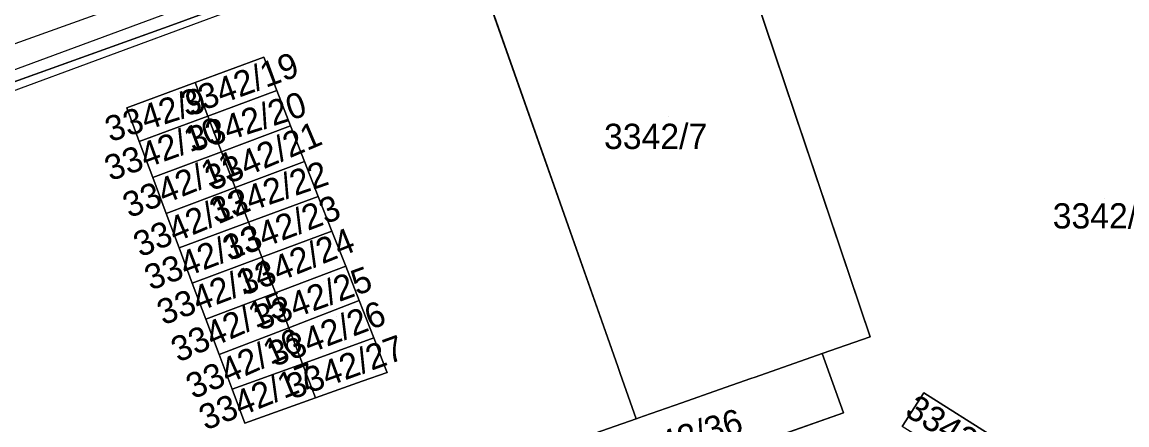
# Model space of a CAD drawing. Extents: x -264070 to -262271, y -1238894 to -1238141.
# Drawn here: x -262498.2 to -262410.7, y -1238450.8 to -1238418.9 of the extents above; entities that cross this region are included whole.
import ezdxf

# ---------------------------------------------------------------- set-up
doc = ezdxf.new("R2010")
doc.units = 0
for name, color, linetype in [('body_kn', 7, 'Continuous'), ('kladpar_druhypozemkov', 7, 'Continuous'), ('kladpar_hranice', 7, 'Continuous'), ('kladpar_parcelnecisla', 7, 'Continuous'), ('kladpar_plochy', 7, 'Continuous'), ('tarchy_linie', 7, 'Continuous'), ('zappar_hrandruhpozemk', 7, 'Continuous')]:
    doc.layers.add(name, color=color, linetype=linetype)

msp = doc.modelspace()

# ---------------------------------------------------------------- linework, layer by layer
at = {"layer": 'body_kn'}
for p, q in [((-262486.36, -1238419.13), (-262486.36, -1238419.13)), ((-262479.07, -1238421.68), (-262479.07, -1238421.68)), ((-262479.07, -1238421.68), (-262479.07, -1238421.68)), ((-262484.5, -1238423.68), (-262484.5, -1238423.68)), ((-262484.5, -1238423.68), (-262484.5, -1238423.68)), ((-262478.03, -1238424.32), (-262478.03, -1238424.32)), ((-262478.03, -1238424.32), (-262478.03, -1238424.32)), ((-262489.93, -1238425.68), (-262489.93, -1238425.68)), ((-262483.49, -1238426.34), (-262483.49, -1238426.34)), ((-262483.49, -1238426.34), (-262483.49, -1238426.34)), ((-262476.94, -1238427.12), (-262476.94, -1238427.12)), ((-262476.94, -1238427.12), (-262476.94, -1238427.12)), ((-262488.93, -1238428.35), (-262488.93, -1238428.35)), ((-262482.41, -1238429.17), (-262482.41, -1238429.17)), ((-262482.41, -1238429.17), (-262482.41, -1238429.17)), ((-262475.83, -1238429.93), (-262475.83, -1238429.93)), ((-262475.83, -1238429.93), (-262475.83, -1238429.93)), ((-262487.86, -1238431.21), (-262487.86, -1238431.21)), ((-262481.33, -1238432), (-262481.33, -1238432)), ((-262481.33, -1238432), (-262481.33, -1238432)), ((-262474.74, -1238432.71), (-262474.74, -1238432.71)), ((-262474.74, -1238432.71), (-262474.74, -1238432.71)), ((-262486.79, -1238434.06), (-262486.79, -1238434.06)), ((-262480.28, -1238434.75), (-262480.28, -1238434.75)), ((-262480.28, -1238434.75), (-262480.28, -1238434.75)), ((-262473.66, -1238435.46), (-262473.66, -1238435.46)), ((-262473.66, -1238435.46), (-262473.66, -1238435.46)), ((-262485.77, -1238436.78), (-262485.77, -1238436.78)), ((-262479.22, -1238437.53), (-262479.22, -1238437.53)), ((-262479.22, -1238437.53), (-262479.22, -1238437.53)), ((-262472.57, -1238438.24), (-262472.57, -1238438.24)), ((-262472.57, -1238438.24), (-262472.57, -1238438.24)), ((-262484.73, -1238439.58), (-262484.73, -1238439.58)), ((-262478.14, -1238440.35), (-262478.14, -1238440.35)), ((-262478.14, -1238440.35), (-262478.14, -1238440.35)), ((-262471.5, -1238440.96), (-262471.5, -1238440.96)), ((-262471.5, -1238440.96), (-262471.5, -1238440.96)), ((-262483.65, -1238442.44), (-262483.65, -1238442.44)), ((-262477.09, -1238443.11), (-262477.09, -1238443.11)), ((-262477.09, -1238443.11), (-262477.09, -1238443.11)), ((-262431, -1238443.83), (-262431, -1238443.83)), ((-262470.35, -1238443.92), (-262470.35, -1238443.92)), ((-262470.35, -1238443.92), (-262470.35, -1238443.92)), ((-262482.61, -1238445.23), (-262482.61, -1238445.23)), ((-262434.8, -1238445.16), (-262434.8, -1238445.16)), ((-262434.8, -1238445.16), (-262434.8, -1238445.16)), ((-262476, -1238445.97), (-262476, -1238445.97)), ((-262476, -1238445.97), (-262476, -1238445.97)), ((-262469.67, -1238445.65), (-262469.67, -1238445.65)), ((-262451.01, -1238446.19), (-262451.01, -1238446.19)), ((-262469.35, -1238446.47), (-262469.35, -1238446.47)), ((-262469.28, -1238446.65), (-262469.28, -1238446.65)), ((-262450.81, -1238446.75), (-262450.81, -1238446.75)), ((-262440.45, -1238447.14), (-262440.45, -1238447.14)), ((-262440.12, -1238447.03), (-262440.12, -1238447.03)), ((-262481.57, -1238447.99), (-262481.57, -1238447.99)), ((-262471.26, -1238447.36), (-262471.26, -1238447.36)), ((-262442.94, -1238448.02), (-262442.94, -1238448.02)), ((-262474.96, -1238448.68), (-262474.96, -1238448.68)), ((-262445.94, -1238449.07), (-262445.94, -1238449.07)), ((-262426.74, -1238448.28), (-262426.74, -1238448.28)), ((-262433.12, -1238449.87), (-262433.12, -1238449.87)), ((-262480.56, -1238450.68), (-262480.56, -1238450.68)), ((-262449.55, -1238450.34), (-262449.55, -1238450.34)), ((-262448.96, -1238450.13), (-262448.96, -1238450.13))]:
    msp.add_line(p, q, dxfattribs=at)
at = {"layer": 'kladpar_druhypozemkov'}
for p, q in [((-262480.69, -1238422.76), (-262480.69, -1238422.76)), ((-262485.79, -1238424.61), (-262485.79, -1238424.61)), ((-262479.76, -1238425.58), (-262479.76, -1238425.58)), ((-262447, -1238426.35), (-262447, -1238426.35)), ((-262485.18, -1238427.39), (-262485.18, -1238427.39)), ((-262478.51, -1238428.42), (-262478.51, -1238428.42)), ((-262483.94, -1238430.28), (-262483.94, -1238430.28)), ((-262477.66, -1238431.06), (-262477.66, -1238431.06)), ((-262483.05, -1238433.13), (-262483.05, -1238433.13)), ((-262412.4, -1238432.85), (-262412.4, -1238432.85)), ((-262476.47, -1238433.83), (-262476.47, -1238433.83)), ((-262482.05, -1238435.94), (-262482.05, -1238435.94)), ((-262475.37, -1238436.65), (-262475.37, -1238436.65)), ((-262480.89, -1238438.62), (-262480.89, -1238438.62)), ((-262474.31, -1238439.49), (-262474.31, -1238439.49)), ((-262479.9, -1238441.43), (-262479.9, -1238441.43)), ((-262473.28, -1238442.21), (-262473.28, -1238442.21)), ((-262478.83, -1238444.33), (-262478.83, -1238444.33)), ((-262473, -1238445.59), (-262473, -1238445.59)), ((-262477.75, -1238447.07), (-262477.75, -1238447.07)), ((-262424.41, -1238450.54), (-262424.41, -1238450.54))]:
    msp.add_line(p, q, dxfattribs=at)
at = {"layer": 'kladpar_hranice'}
for points in [[(-262406.15, -1238390.21), (-262420.13, -1238395.26), (-262460.31, -1238409.58), (-262486.36, -1238419.13), (-262511.17, -1238428.04)], [(-262514.48, -1238456.3), (-262513.74, -1238447.58), (-262512.89, -1238429.33), (-262511.17, -1238428.04), (-262486.36, -1238419.13), (-262460.31, -1238409.58)], [(-262442.73, -1238408.99), (-262431, -1238443.83), (-262434.8, -1238445.16), (-262440.12, -1238447.03), (-262440.45, -1238447.14), (-262442.94, -1238448.02), (-262445.94, -1238449.07), (-262448.96, -1238450.13), (-262449.55, -1238450.34), (-262450.81, -1238446.75), (-262451.01, -1238446.19), (-262461.69, -1238415.86), (-262442.73, -1238408.99)], [(-262442.73, -1238408.99), (-262461.69, -1238415.86), (-262451.01, -1238446.19), (-262450.81, -1238446.75), (-262449.55, -1238450.34), (-262455.6, -1238452.46), (-262453.92, -1238457.17), (-262433.12, -1238449.87), (-262434.8, -1238445.16), (-262431, -1238443.83), (-262442.73, -1238408.99)], [(-262469.28, -1238446.65), (-262469.35, -1238446.47), (-262469.67, -1238445.65), (-262470.35, -1238443.92), (-262471.5, -1238440.96), (-262472.57, -1238438.24), (-262473.66, -1238435.46), (-262474.74, -1238432.71), (-262475.83, -1238429.93), (-262476.94, -1238427.12), (-262478.03, -1238424.32), (-262479.07, -1238421.68), (-262484.5, -1238423.68), (-262489.93, -1238425.68), (-262488.93, -1238428.35), (-262487.86, -1238431.21), (-262486.79, -1238434.06), (-262485.77, -1238436.78), (-262484.73, -1238439.58), (-262483.65, -1238442.44), (-262482.61, -1238445.23), (-262481.57, -1238447.99), (-262480.56, -1238450.68), (-262474.96, -1238448.68), (-262471.26, -1238447.36), (-262469.28, -1238446.65)], [(-262479.07, -1238421.68), (-262478.03, -1238424.32), (-262483.49, -1238426.34), (-262484.5, -1238423.68), (-262479.07, -1238421.68)], [(-262484.5, -1238423.68), (-262483.49, -1238426.34), (-262488.93, -1238428.35), (-262489.93, -1238425.68), (-262484.5, -1238423.68)], [(-262478.03, -1238424.32), (-262476.94, -1238427.12), (-262482.41, -1238429.17), (-262483.49, -1238426.34), (-262478.03, -1238424.32)], [(-262483.49, -1238426.34), (-262482.41, -1238429.17), (-262487.86, -1238431.21), (-262488.93, -1238428.35), (-262483.49, -1238426.34)], [(-262476.94, -1238427.12), (-262475.83, -1238429.93), (-262481.33, -1238432), (-262482.41, -1238429.17), (-262476.94, -1238427.12)], [(-262482.41, -1238429.17), (-262481.33, -1238432), (-262486.79, -1238434.06), (-262487.86, -1238431.21), (-262482.41, -1238429.17)], [(-262475.83, -1238429.93), (-262474.74, -1238432.71), (-262480.28, -1238434.75), (-262481.33, -1238432), (-262475.83, -1238429.93)], [(-262481.33, -1238432), (-262480.28, -1238434.75), (-262485.77, -1238436.78), (-262486.79, -1238434.06), (-262481.33, -1238432)], [(-262474.74, -1238432.71), (-262473.66, -1238435.46), (-262479.22, -1238437.53), (-262480.28, -1238434.75), (-262474.74, -1238432.71)], [(-262480.28, -1238434.75), (-262479.22, -1238437.53), (-262484.73, -1238439.58), (-262485.77, -1238436.78), (-262480.28, -1238434.75)], [(-262473.66, -1238435.46), (-262472.57, -1238438.24), (-262478.14, -1238440.35), (-262479.22, -1238437.53), (-262473.66, -1238435.46)], [(-262479.22, -1238437.53), (-262478.14, -1238440.35), (-262483.65, -1238442.44), (-262484.73, -1238439.58), (-262479.22, -1238437.53)], [(-262472.57, -1238438.24), (-262471.5, -1238440.96), (-262477.09, -1238443.11), (-262478.14, -1238440.35), (-262472.57, -1238438.24)], [(-262478.14, -1238440.35), (-262477.09, -1238443.11), (-262482.61, -1238445.23), (-262483.65, -1238442.44), (-262478.14, -1238440.35)], [(-262471.5, -1238440.96), (-262470.35, -1238443.92), (-262476, -1238445.97), (-262477.09, -1238443.11), (-262471.5, -1238440.96)], [(-262477.09, -1238443.11), (-262476, -1238445.97), (-262481.57, -1238447.99), (-262482.61, -1238445.23), (-262477.09, -1238443.11)], [(-262470.35, -1238443.92), (-262469.67, -1238445.65), (-262469.35, -1238446.47), (-262469.28, -1238446.65), (-262471.26, -1238447.36), (-262474.96, -1238448.68), (-262476, -1238445.97), (-262470.35, -1238443.92)], [(-262434.8, -1238445.16), (-262433.12, -1238449.87), (-262453.92, -1238457.17), (-262455.6, -1238452.46), (-262449.55, -1238450.34), (-262448.96, -1238450.13), (-262445.94, -1238449.07), (-262442.94, -1238448.02), (-262440.45, -1238447.14), (-262440.12, -1238447.03), (-262434.8, -1238445.16)], [(-262476, -1238445.97), (-262474.96, -1238448.68), (-262480.56, -1238450.68), (-262481.57, -1238447.99), (-262476, -1238445.97)], [(-262421.06, -1238451.87), (-262422.74, -1238454.53), (-262428.46, -1238450.95), (-262426.74, -1238448.28), (-262421.06, -1238451.87)], [(-262421.06, -1238451.87), (-262426.74, -1238448.28), (-262428.46, -1238450.95)]]:
    msp.add_lwpolyline(points, dxfattribs=at)
at = {"layer": 'kladpar_plochy'}
for p, q in [((-262486.36, -1238419.13), (-262460.31, -1238409.58)), ((-262431, -1238443.83), (-262442.73, -1238408.99)), ((-262461.69, -1238415.86), (-262451.01, -1238446.19)), ((-262511.17, -1238428.04), (-262486.36, -1238419.13)), ((-262479.07, -1238421.68), (-262484.5, -1238423.68)), ((-262478.03, -1238424.32), (-262479.07, -1238421.68)), ((-262484.5, -1238423.68), (-262489.93, -1238425.68)), ((-262476.94, -1238427.12), (-262478.03, -1238424.32)), ((-262489.93, -1238425.68), (-262488.93, -1238428.35)), ((-262475.83, -1238429.93), (-262476.94, -1238427.12)), ((-262488.93, -1238428.35), (-262487.86, -1238431.21)), ((-262474.74, -1238432.71), (-262475.83, -1238429.93)), ((-262487.86, -1238431.21), (-262486.79, -1238434.06)), ((-262473.66, -1238435.46), (-262474.74, -1238432.71)), ((-262486.79, -1238434.06), (-262485.77, -1238436.78)), ((-262472.57, -1238438.24), (-262473.66, -1238435.46)), ((-262485.77, -1238436.78), (-262484.73, -1238439.58)), ((-262471.5, -1238440.96), (-262472.57, -1238438.24)), ((-262484.73, -1238439.58), (-262483.65, -1238442.44)), ((-262470.35, -1238443.92), (-262471.5, -1238440.96)), ((-262483.65, -1238442.44), (-262482.61, -1238445.23)), ((-262434.8, -1238445.16), (-262431, -1238443.83)), ((-262469.67, -1238445.65), (-262470.35, -1238443.92)), ((-262482.61, -1238445.23), (-262481.57, -1238447.99)), ((-262433.12, -1238449.87), (-262434.8, -1238445.16)), ((-262469.35, -1238446.47), (-262469.67, -1238445.65)), ((-262451.01, -1238446.19), (-262450.81, -1238446.75)), ((-262471.26, -1238447.36), (-262469.28, -1238446.65)), ((-262469.28, -1238446.65), (-262469.35, -1238446.47)), ((-262450.81, -1238446.75), (-262449.55, -1238450.34)), ((-262481.57, -1238447.99), (-262480.56, -1238450.68)), ((-262474.96, -1238448.68), (-262471.26, -1238447.36)), ((-262480.56, -1238450.68), (-262474.96, -1238448.68)), ((-262426.74, -1238448.28), (-262428.46, -1238450.95)), ((-262421.06, -1238451.87), (-262426.74, -1238448.28)), ((-262453.92, -1238457.17), (-262433.12, -1238449.87)), ((-262449.55, -1238450.34), (-262455.6, -1238452.46))]:
    msp.add_line(p, q, dxfattribs=at)
msp.add_lwpolyline([(-262406.15, -1238390.21), (-262420.13, -1238395.26), (-262460.31, -1238409.58), (-262486.36, -1238419.13), (-262511.17, -1238428.04)], dxfattribs=at)
for points in [[(-262442.73, -1238408.99), (-262431, -1238443.83), (-262434.8, -1238445.16), (-262440.12, -1238447.03), (-262440.45, -1238447.14), (-262442.94, -1238448.02), (-262445.94, -1238449.07), (-262448.96, -1238450.13), (-262449.55, -1238450.34), (-262450.81, -1238446.75), (-262451.01, -1238446.19), (-262461.69, -1238415.86)], [(-262479.07, -1238421.68), (-262478.03, -1238424.32), (-262483.49, -1238426.34), (-262484.5, -1238423.68)], [(-262484.5, -1238423.68), (-262483.49, -1238426.34), (-262488.93, -1238428.35), (-262489.93, -1238425.68)], [(-262478.03, -1238424.32), (-262476.94, -1238427.12), (-262482.41, -1238429.17), (-262483.49, -1238426.34)], [(-262483.49, -1238426.34), (-262482.41, -1238429.17), (-262487.86, -1238431.21), (-262488.93, -1238428.35)], [(-262476.94, -1238427.12), (-262475.83, -1238429.93), (-262481.33, -1238432), (-262482.41, -1238429.17)], [(-262482.41, -1238429.17), (-262481.33, -1238432), (-262486.79, -1238434.06), (-262487.86, -1238431.21)], [(-262475.83, -1238429.93), (-262474.74, -1238432.71), (-262480.28, -1238434.75), (-262481.33, -1238432)], [(-262481.33, -1238432), (-262480.28, -1238434.75), (-262485.77, -1238436.78), (-262486.79, -1238434.06)], [(-262474.74, -1238432.71), (-262473.66, -1238435.46), (-262479.22, -1238437.53), (-262480.28, -1238434.75)], [(-262480.28, -1238434.75), (-262479.22, -1238437.53), (-262484.73, -1238439.58), (-262485.77, -1238436.78)], [(-262473.66, -1238435.46), (-262472.57, -1238438.24), (-262478.14, -1238440.35), (-262479.22, -1238437.53)], [(-262479.22, -1238437.53), (-262478.14, -1238440.35), (-262483.65, -1238442.44), (-262484.73, -1238439.58)], [(-262472.57, -1238438.24), (-262471.5, -1238440.96), (-262477.09, -1238443.11), (-262478.14, -1238440.35)], [(-262478.14, -1238440.35), (-262477.09, -1238443.11), (-262482.61, -1238445.23), (-262483.65, -1238442.44)], [(-262471.5, -1238440.96), (-262470.35, -1238443.92), (-262476, -1238445.97), (-262477.09, -1238443.11)], [(-262477.09, -1238443.11), (-262476, -1238445.97), (-262481.57, -1238447.99), (-262482.61, -1238445.23)], [(-262470.35, -1238443.92), (-262469.67, -1238445.65), (-262469.35, -1238446.47), (-262469.28, -1238446.65), (-262471.26, -1238447.36), (-262474.96, -1238448.68), (-262476, -1238445.97)], [(-262434.8, -1238445.16), (-262433.12, -1238449.87), (-262453.92, -1238457.17), (-262455.6, -1238452.46), (-262449.55, -1238450.34), (-262448.96, -1238450.13), (-262445.94, -1238449.07), (-262442.94, -1238448.02), (-262440.45, -1238447.14), (-262440.12, -1238447.03)], [(-262476, -1238445.97), (-262474.96, -1238448.68), (-262480.56, -1238450.68), (-262481.57, -1238447.99)], [(-262421.06, -1238451.87), (-262422.74, -1238454.53), (-262428.46, -1238450.95), (-262426.74, -1238448.28)]]:
    msp.add_lwpolyline(points, close=True, dxfattribs=at)
at = {"layer": 'tarchy_linie'}
for points in [[(-262353.35, -1238370.51), (-262378.92, -1238378.48), (-262415.36, -1238391.84), (-262502.5, -1238424.03), (-262512.79, -1238427.23)], [(-262378.42, -1238379.95), (-262414.82, -1238393.29), (-262501.96, -1238425.48), (-262512.87, -1238428.83), (-262512.79, -1238427.23), (-262512.71, -1238425.59), (-262512.61, -1238423.99), (-262512.45, -1238421.33), (-262512.34, -1238419.54), (-262473.15, -1238405.59), (-262426.98, -1238389.13), (-262426.19, -1238391.35), (-262393.57, -1238379.62)]]:
    msp.add_lwpolyline(points, dxfattribs=at)
at = {"layer": 'zappar_hrandruhpozemk'}
msp.add_line((-262512.71, -1238425.59), (-262475.73, -1238412.31), dxfattribs=at)

# ---------------------------------------------------------------- texts
at = {"layer": 'kladpar_parcelnecisla'}
for s, rotation, p in [('3342/19', 20, (-262485.197, -1238426.405)), ('3342/9', 18, (-262491.241, -1238428.42)), ('3342/20', 18, (-262484.704, -1238429.227)), ('3342/10', 20, (-262491.226, -1238431.516)), ('3342/21', 23, (-262483.181, -1238432.31)), ('3342/11', 22, (-262489.725, -1238434.45)), ('3342/22', 19, (-262482.916, -1238434.87)), ('3342/12', 23, (-262488.851, -1238437.56)), ('3342/23', 21, (-262481.825, -1238437.854)), ('3342/13', 21, (-262488.032, -1238440.187)), ('3342/24', 22, (-262480.635, -1238440.609)), ('3342/14', 21, (-262487.036, -1238442.94)), ('3342/25', 20, (-262479.385, -1238443.374)), ('3342/15', 24, (-262485.837, -1238445.9)), ('3342/26', 21, (-262478.239, -1238446.238)), ('3342/16', 24, (-262484.657, -1238448.808)), ('3342/27', 20, (-262476.828, -1238448.819)), ('3342/17', 22, (-262483.681, -1238451.276)), ('3342/2', 328, (-262428.354, -1238450.008)), ('3342/36', 17, (-262450.178, -1238454.207))]:
    msp.add_text(s, height=2, rotation=rotation, dxfattribs=at).set_placement(p)
for s, p in [('3342/7', (-262452.094, -1238428.95)), ('3342/1', (-262416.532, -1238435.25))]:
    msp.add_text(s, height=2, dxfattribs=at).set_placement(p)

doc.saveas('drawing.dxf')
